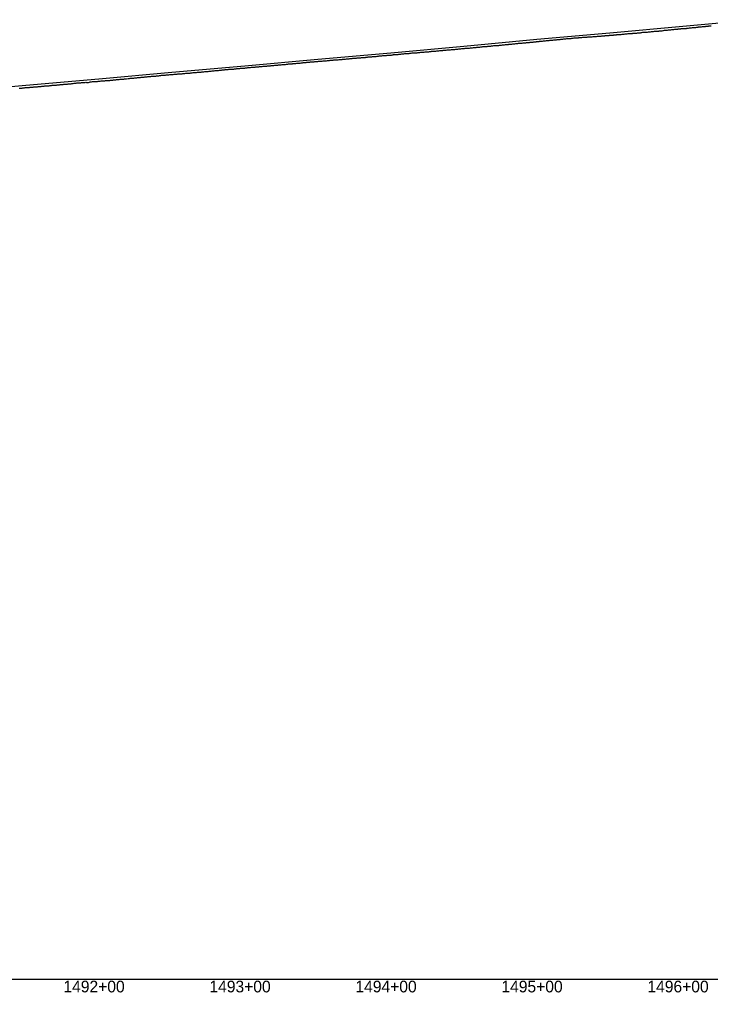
# Model space of a CAD drawing. Extents: x -3793 to 50787, y -1075 to 6138.
# Drawn here: x 36584 to 37058, y -1009 to -343 of the extents above; entities that cross this region are included whole.
import ezdxf

# ---------------------------------------------------------------- set-up
doc = ezdxf.new("R2010")
doc.units = 0
for name, color, linetype in [('RD_DDB_Profile_EX', 7, 'Continuous'), ('RD_DDB_Profile_PR', 7, 'Continuous'), ('RD_DDB_StaTX', 7, 'Continuous'), ('RD_GPK_Profile_Cell', 7, 'Continuous')]:
    doc.layers.add(name, color=color, linetype=linetype)

msp = doc.modelspace()

# ---------------------------------------------------------------- linework, layer by layer
at = {"layer": 'RD_DDB_Profile_EX'}
for points in [[(36964.062167, -355.450615), (36964.398536, -355.433895), (36965.061596, -355.367275), (36965.39452, -355.350535), (36966.064315, -355.350525), (36966.397178, -355.33379), (36967.060426, -355.233855), (36967.396622, -355.21695), (36968.060259, -355.150265), (36968.392605, -355.11687), (36969.063802, -355.049775), (36969.395513, -355.016455), (36970.059905, -354.916365), (36970.39488, -354.899725), (36971.059313, -354.866335), (36971.390908, -354.88296), (36972.062037, -354.84962), (36972.393624, -354.81631), (36973.058961, -354.782405), (36973.393211, -354.749185), (36974.058361, -354.71576), (36974.38924, -354.71574), (36975.061092, -354.71575), (36975.395292, -354.69915), (36976.060492, -354.66572), (36976.391321, -354.599275), (36977.064046, -354.53208), (36977.394386, -354.48217), (36978.060557, -354.41526), (36978.393735, -354.39871), (36979.059947, -354.33179), (36979.389763, -354.331775), (36980.062688, -354.29834), (36980.392497, -354.265215), (36981.058792, -354.231735), (36981.391844, -354.23174), (36982.058998, -354.16433), (36982.527176, -354.133965), (36983.061743, -354.080865), (36983.394188, -354.04784), (36984.061118, -353.980875), (36984.390261, -353.947825), (36985.057213, -353.880855), (36985.386335, -353.83129), (36986.060779, -353.763895), (36986.392766, -353.7472), (36987.060552, -353.713665), (36987.38884, -353.680705), (36988.056647, -353.64717), (36988.384914, -353.63069), (36989.059396, -353.563685), (36989.391012, -353.53074), (36990.058763, -353.497215), (36990.387086, -353.464245), (36991.055679, -353.430295), (36991.383383, -353.364495), (36992.058434, -353.330975), (36992.389482, -353.29808), (36993.057795, -353.19743), (36993.385556, -353.164525), (36994.060549, -353.063915), (36994.391654, -353.047475), (36995.060733, -353.114255), (36995.388061, -353.081285), (36996.05723, -352.980505), (36996.384151, -352.9641), (36997.059985, -352.896975), (36997.390295, -352.897), (36998.059332, -352.86343), (36998.386415, -352.797765), (36999.05542, -352.697035), (36999.382534, -352.6642), (37000.059002, -352.630335), (37000.388902, -352.59757), (37001.058345, -352.463165), (37001.385022, -352.43038), (37002.054433, -352.36319), (37002.381141, -352.363195), (37003.05719, -352.329655), (37003.387285, -352.296875), (37004.057359, -352.296525), (37004.383629, -352.2474), (37005.053447, -352.11292), (37005.383139, -352.080025), (37006.059862, -352.046445), (37006.386002, -352.046455), (37007.05595, -352.046465), (37007.382122, -352.013725), (37008.052863, -351.912465), (37008.381743, -351.879805), (37009.058876, -351.8462), (37009.54019, -351.81424), (37010.054961, -351.76259), (37010.380768, -351.713545), (37011.05772, -351.57905), (37011.386958, -351.56273), (37012.057049, -351.562765), (37012.383124, -351.530045), (37013.053955, -351.496085), (37013.379514, -351.430735), (37014.056716, -351.397135)], [(37014.056716, -351.397135), (37014.385813, -351.380695), (37015.056444, -351.279735), (37015.381979, -351.27975), (37016.052525, -351.17881), (37016.381422, -351.129815), (37017.059358, -351.062195), (37017.38456, -351.04589), (37018.055439, -350.978575), (37018.380725, -350.96227), (37019.05152, -350.82763), (37019.380165, -350.77868), (37020.057526, -350.778765), (37020.383081, -350.72976), (37021.053608, -350.72979), (37021.379246, -350.729805), (37022.050516, -350.695825), (37022.378909, -350.663215), (37023.056522, -350.629605), (37023.381952, -350.59684), (37024.052997, -350.5632), (37024.381436, -350.497945), (37025.052313, -350.26227), (37025.377649, -350.22964), (37026.055898, -350.195705), (37026.380837, -350.16311), (37027.051973, -350.12947), (37027.380427, -350.11305), (37028.058373, -350.01207), (37028.729379, -349.944765), (37029.379715, -349.89569), (37030.050923, -349.862055), (37030.376036, -349.780395), (37031.054918, -349.67905), (37031.382498, -349.64653), (37032.054224, -349.579145), (37032.378818, -349.57901), (37033.050698, -349.511615), (37033.375138, -349.478925), (37034.053866, -349.44529), (37034.381484, -349.412635), (37035.054396, -349.31109), (37035.37792, -349.27864), (37036.050471, -349.177425), (37036.553205, -349.159495), (37037.053642, -349.109865), (37037.380625, -349.04478), (37038.053333, -349.0111), (37038.376883, -348.978655), (37039.049403, -348.91122), (37039.37325, -348.894835), (37040.0534, -348.89459), (37040.376617, -348.87825), (37041.049867, -348.84453), (37041.376125, -348.747295), (37042.049155, -348.646), (37042.372491, -348.629685), (37043.052327, -348.494645), (37043.375634, -348.4783), (37044.049623, -348.47804), (37044.375367, -348.42952), (37045.055616, -348.362), (37045.378513, -348.361885), (37046.052083, -348.29434), (37046.37488, -348.245655), (37047.048548, -348.2119), (37047.374384, -348.19575), (37048.054542, -348.094455), (37048.377529, -348.06193), (37049.051837, -347.960205), (37049.374126, -347.92774), (37050.059712, -347.89283), (37050.370398, -347.861685), (37051.051079, -347.76034), (37051.376837, -347.727885), (37052.05075, -347.66033), (37052.37325, -347.627855), (37053.048038, -347.55991), (37053.369784, -347.54381), (37054.050818, -347.476275), (37054.376223, -347.459995), (37055.050486, -347.392425), (37055.372636, -347.343815), (37056.047773, -347.275815), (37056.36917, -347.227465), (37057.051392, -347.159495), (37057.375839, -347.143275), (37058.051878, -347.109095)], [(36914.063772, -360.279565), (36914.419009, -360.261855), (36915.069842, -360.19706), (36915.42132, -360.161705), (36916.066773, -360.096455), (36916.417514, -360.043415), (36917.063341, -360.01089), (36917.416889, -360.01085), (36918.069403, -359.945905), (36918.419242, -359.89316), (36919.06554, -359.82816), (36919.415215, -359.79283), (36920.068553, -359.72781), (36920.42109, -359.692725), (36921.068964, -359.62727), (36921.417164, -359.574775), (36922.0651, -359.47709), (36922.413018, -359.442095), (36923.067697, -359.44203), (36923.419011, -359.406945), (36924.067726, -359.34172), (36924.414864, -359.32424), (36925.064661, -359.22602), (36925.410939, -359.17381), (36926.067274, -359.1085), (36926.416814, -359.038975), (36927.06686, -358.973625), (36927.412786, -358.95608), (36928.063421, -358.92333), (36928.501148, -358.9015), (36929.070279, -358.87296), (36929.414776, -358.821045), (36930.066407, -358.72284), (36930.41079, -358.72265), (36931.062957, -358.65709), (36931.410146, -358.62255), (36932.06901, -358.524255), (36932.412606, -358.48971), (36933.065137, -358.45687), (36933.408502, -358.439585), (36934.062068, -358.373575), (36934.408183, -358.35617), (36935.068543, -358.290465), (36935.410658, -358.238895), (36936.06467, -358.205975), (36936.406554, -358.18877), (36937.067317, -358.057345), (36937.412473, -358.00585), (36938.067655, -357.972525), (36938.408593, -357.938245), (36939.063783, -357.87237), (36939.404606, -357.83795), (36940.066864, -357.772065), (36940.410525, -357.737875), (36941.066382, -357.704865), (36941.406422, -357.653615), (36942.063317, -357.620315), (36942.405974, -357.60327), (36943.069361, -357.504325), (36943.408523, -357.47024), (36944.06548, -357.37124), (36944.404464, -357.33717), (36945.061599, -357.27112), (36945.403814, -357.237085), (36946.067643, -357.204065), (36946.406367, -357.17002), (36947.064572, -357.07057), (36947.402533, -357.0366), (36948.060691, -356.970455), (36948.401872, -356.95348), (36949.066736, -356.98649), (36949.404552, -356.935485), (36950.063271, -356.80316), (36950.400492, -356.76927), (36951.060201, -356.702695), (36951.400044, -356.65201), (36952.066246, -356.618875), (36952.402621, -356.60196), (36953.062365, -356.46942), (36953.401945, -356.435645), (36954.061833, -356.40245), (36954.397884, -356.38555), (36955.065343, -356.2857), (36955.514162, -356.25742), (36956.061457, -356.202425), (36956.400044, -356.18559), (36957.067494, -356.11923), (36957.402679, -356.085545), (36958.063605, -356.052305), (36958.398778, -356.00164), (36959.060128, -355.90199), (36959.39813, -355.88518), (36960.06698, -355.85152), (36960.400997, -355.80119), (36961.063091, -355.767905), (36961.396981, -355.751115), (36962.059202, -355.71782), (36962.396325, -355.66755), (36963.065238, -355.60105), (36963.398974, -355.550765), (36964.062167, -355.450615)], [(36814.075739, -369.2823), (36814.468713, -369.24329), (36815.075358, -369.182025), (36815.464221, -369.142755), (36816.077631, -369.081465), (36816.46962, -369.02305), (36817.076496, -369.02313), (36817.464929, -369.022935), (36818.078773, -368.961625), (36818.466556, -368.903015), (36819.074245, -368.811495), (36819.465638, -368.772635), (36820.079915, -368.741825), (36820.46727, -368.741615), (36821.075379, -368.711175), (36821.466389, -368.67237), (36822.07497, -368.54983), (36822.461938, -368.49133), (36823.077249, -368.460475), (36823.46738, -368.402345), (36824.076085, -368.402445), (36824.46273, -368.38287), (36825.078367, -368.29083), (36825.464415, -368.251885), (36826.074579, -368.22098), (36826.463721, -368.22107), (36827.074154, -368.19013), (36827.45927, -368.15128), (36828.075697, -368.09009), (36828.464513, -368.03215), (36829.075269, -367.939885), (36829.460062, -367.881755), (36830.077571, -367.789435), (36830.461637, -367.770205), (36831.073308, -367.7392), (36831.461054, -367.68123), (36832.073343, -367.680985), (36832.456604, -367.64236), (36833.074902, -367.51945), (36833.461846, -367.51954), (36834.074457, -367.457725), (36834.457417, -367.399875), (36835.076766, -367.39967), (36835.462903, -367.36134), (36836.076305, -367.23791), (36836.458494, -367.218555), (36837.072501, -367.187455), (36837.454085, -367.16813), (36838.074063, -367.168295), (36838.45937, -367.14923), (36839.073594, -367.11814), (36839.454961, -367.060555), (36840.07592, -366.906005), (36840.460448, -366.829595), (36841.075445, -366.79848), (36841.456039, -366.77923), (36842.071641, -366.748085), (36842.451506, -366.74816), (36843.072746, -366.68652), (36843.456916, -366.64819), (36844.072735, -366.524235), (36844.452507, -366.466855), (36845.075078, -366.46663), (36845.457994, -366.447685), (36846.074589, -366.416475), (36846.453586, -366.378265), (36847.070786, -366.28505), (36847.462105, -366.245815), (36848.072666, -366.18492), (36848.454707, -366.1658), (36849.071863, -366.103945), (36849.450138, -366.08479), (36850.074209, -366.05355), (36850.455668, -365.996745), (36851.073696, -365.965485), (36851.451302, -365.889525), (36852.069884, -365.79616), (36852.450608, -365.777325), (36853.075532, -365.71501), (36853.452466, -365.677025), (36854.070956, -365.646085), (36854.447773, -365.6083), (36855.072848, -365.63922), (36855.453427, -365.62022), (36856.072792, -365.620065), (36856.449061, -365.601085), (36857.06898, -365.414155), (36857.448355, -365.37652), (36858.07463, -365.34521), (36858.450226, -365.30737), (36859.070052, -365.214075), (36859.445656, -365.176225), (36860.072427, -365.17605), (36860.451311, -365.13829), (36861.072353, -365.10693), (36861.447088, -365.087855), (36862.068991, -365.02524), (36862.442765, -364.968845), (36863.071372, -364.906225), (36863.448462, -364.86866), (36864.070503, -364.837525)], [(36864.070503, -364.837525), (36864.444056, -364.837265), (36865.073349, -364.743275), (36865.446004, -364.705745), (36866.069529, -364.61164), (36866.445429, -364.57417), (36867.069414, -364.54265), (36867.441105, -364.542525), (36868.071815, -364.54236), (36868.446924, -364.542045), (36869.071379, -364.4481), (36869.442395, -364.392085), (36870.073785, -364.32914), (36870.444363, -364.2732), (36871.069964, -364.241595), (36871.443767, -364.18577), (36872.069827, -364.091295), (36872.439564, -364.090955), (36873.072704, -364.027835), (36873.44155, -363.972155), (36874.068107, -363.940835), (36874.475119, -363.900275), (36875.074204, -363.84059), (36875.442885, -363.78482), (36876.070826, -363.721615), (36876.438607, -363.6846), (36877.066992, -363.62135), (36877.438025, -363.62127), (36878.073085, -363.589565), (36878.440073, -363.55262), (36879.068475, -363.52121), (36879.435707, -363.484095), (36880.071367, -363.42078), (36880.44145, -363.420705), (36881.071185, -363.388915), (36881.437172, -363.37044), (36882.06735, -363.30698), (36882.432895, -363.233475), (36883.069802, -363.138375), (36883.43876, -363.10145), (36884.06928, -363.038265), (36884.434271, -363.00152), (36885.071736, -362.90632), (36885.436346, -362.88791), (36886.067905, -362.85601), (36886.435857, -362.819165), (36887.068147, -362.755495), (36887.431579, -362.73714), (36888.070617, -362.67346), (36888.437341, -362.60048), (36889.069613, -362.568895), (36889.432894, -362.53234), (36890.072074, -362.405145), (36890.435153, -362.368415), (36891.06868, -362.43189), (36891.434565, -362.413655), (36892.068444, -362.41354), (36892.430329, -362.358985), (36893.07092, -362.167855), (36893.432478, -362.149625), (36894.066293, -362.117965), (36894.431788, -362.099565), (36895.072821, -362.067595), (36895.433941, -362.031255), (36896.068977, -361.96736), (36896.429709, -361.94917), (36897.065133, -361.85331), (36897.429222, -361.83494), (36898.071659, -361.770945), (36898.431388, -361.698615), (36899.067815, -361.69848), (36899.427156, -361.680365), (36900.070317, -361.58435), (36900.432944, -361.530215), (36901.070052, -361.40213), (36901.488133, -361.38083), (36902.066643, -361.351655), (36902.424642, -361.31563), (36903.069941, -361.28313), (36903.430692, -361.265145), (36904.069647, -361.265015), (36904.426502, -361.22912), (36905.065793, -361.132715), (36905.422434, -361.09667), (36906.068755, -361.032325), (36906.428266, -361.014405), (36907.068449, -360.949985), (36907.424076, -360.8785), (36908.065384, -360.74935), (36908.423792, -360.713485), (36909.071892, -360.64896), (36909.426058, -360.61332), (36910.068037, -360.548725), (36910.421868, -360.51312), (36911.064183, -360.51299), (36911.421235, -360.530685), (36912.071046, -360.5625), (36912.42385, -360.50918), (36913.067626, -360.379785), (36913.41966, -360.34437), (36914.063772, -360.279565)], [(36764.082865, -373.665865), (36764.494084, -373.62478), (36765.088336, -373.595235), (36765.495026, -373.55436), (36766.084105, -373.524495), (36766.490246, -373.52449), (36767.079865, -373.435355), (36767.489587, -373.39462), (36768.084823, -373.30583), (36768.490579, -373.22428), (36769.08058, -373.164725), (36769.490049, -373.14417), (36770.086037, -373.144215), (36770.491049, -373.103515), (36771.081796, -373.04391), (36771.490379, -373.02361), (36772.081586, -372.963935), (36772.485631, -372.923335), (36773.082513, -372.863985), (36773.490709, -372.84371), (36774.0823, -372.783965), (36774.486094, -372.763455), (36775.083729, -372.73377), (36775.491171, -372.69326), (36776.08351, -372.663195), (36776.486424, -372.62271), (36777.08518, -372.503345), (36777.491828, -372.42228), (36778.08472, -372.3925), (36778.486887, -372.35209), (36779.080479, -372.292195), (36779.482272, -372.25165), (36780.081923, -372.19203), (36780.487373, -372.1719), (36781.081675, -372.11193), (36781.482798, -372.09158), (36782.083115, -372.03192), (36782.488048, -371.99147), (36783.083352, -371.90147), (36783.483342, -371.881395), (36784.085042, -371.85117), (36784.484766, -371.83086), (36785.080553, -371.771025), (36785.483886, -371.730945), (36786.080287, -371.7306), (36786.479311, -371.650265), (36787.081745, -371.650315), (36787.48456, -371.59012), (36788.081961, -371.499925), (36788.479855, -371.47995), (36789.083675, -371.38967), (36789.485299, -371.36954), (36790.083146, -371.339525), (36790.480399, -371.319585), (36791.078899, -371.25919), (36791.475825, -371.219135), (36792.080375, -371.159045), (36792.480943, -371.13916), (36793.080084, -371.138865), (36793.47637, -371.11878), (36794.082299, -371.118555), (36794.481856, -371.058845), (36795.081735, -370.938315), (36795.476996, -370.938345), (36796.083466, -370.84763), (36796.478509, -370.80775), (36797.078959, -370.747465), (36797.477622, -370.727695), (36798.07864, -370.63681), (36798.473089, -370.616755), (36799.080868, -370.55598), (36799.478445, -370.457155), (36800.079801, -370.366565), (36800.473714, -370.346555), (36801.082035, -370.34625), (36801.475245, -370.30655), (36802.077526, -370.336865), (36802.47434, -370.317175), (36803.077191, -370.226085), (36803.469807, -370.245575), (36804.078692, -370.21539), (36804.474966, -370.156315), (36805.078352, -370.0954), (36805.470433, -370.01646), (36806.080604, -369.92521), (36806.475918, -369.925025), (36807.079992, -369.864385), (36807.47108, -369.84479), (36808.081757, -369.78378), (36808.472675, -369.7443), (36809.077233, -369.653265), (36809.471789, -369.6141), (36810.076866, -369.613755), (36810.467296, -369.57434), (36811.079123, -369.574075), (36811.472695, -369.515405), (36812.078004, -369.39382), (36812.468005, -369.374035), (36813.080265, -369.312885), (36813.469616, -369.31266), (36814.075739, -369.2823)], [(36663.530299, -382.737335), (36664.085538, -382.709285), (36664.52948, -382.687105), (36665.090609, -382.575305), (36665.529675, -382.531315), (36666.085212, -382.475305), (36666.528853, -382.43105), (36667.090968, -382.40259), (36667.529397, -382.33637), (36668.086112, -382.308245), (36668.528563, -382.26413), (36669.091184, -382.208035), (36669.528925, -382.18592), (36670.086327, -382.129745), (36670.528084, -382.085695), (36671.091399, -382.02952), (36671.528454, -381.941555), (36672.08654, -381.91339), (36672.527482, -381.89159), (36673.091747, -381.863175), (36673.528086, -381.797315), (36674.086876, -381.71297), (36674.527268, -381.690995), (36675.091933, -381.606625), (36675.527688, -381.562735), (36676.087062, -381.534505), (36676.526864, -381.512555), (36677.092119, -381.51247), (36677.52729, -381.51238), (36678.087939, -381.39929), (36678.526651, -381.333725), (36679.087401, -381.30542), (36679.521294, -381.26193), (36680.087591, -381.17731), (36680.5261, -381.133595), (36681.08705, -381.077085), (36681.520891, -381.01158), (36682.087778, -380.955075), (36682.525697, -380.955), (36683.087921, -380.92627), (36683.520679, -380.92616), (36684.088661, -380.84126), (36684.525485, -380.710775), (36685.520281, -380.695435), (36686.088838, -380.6388), (36686.524977, -380.61724), (36687.087731, -380.53231), (36687.519806, -380.51052), (36688.088462, -380.482155), (36688.524649, -380.4604), (36689.088577, -380.403335), (36689.51967, -380.381585), (36690.089318, -380.324825), (36690.524513, -380.30311), (36691.088731, -380.24628), (36691.519342, -380.18127), (36692.089477, -380.15283), (36692.524185, -380.109515), (36693.088885, -380.052655), (36693.518867, -380.05284), (36694.084165, -379.995565), (36694.518214, -379.930715), (36695.089206, -379.930645), (36695.518732, -379.90898), (36696.08432, -379.85203), (36696.517882, -379.8304), (36697.089361, -379.773455), (36697.518405, -379.70869), (36698.084475, -379.62324), (36698.517691, -379.579835), (36699.090739, -379.57944), (36699.518441, -379.557885), (36700.085838, -379.50077), (36700.51761, -379.457765), (36701.090865, -379.429195), (36701.518188, -379.386185), (36702.085964, -379.300505), (36702.517353, -379.25754), (36703.090991, -379.200405), (36703.518082, -379.178635), (36704.086615, -379.178545), (36704.517239, -379.09281), (36705.092342, -379.006725), (36705.518024, -378.98528), (36706.087441, -378.92797), (36706.51289, -378.906525), (36707.088224, -378.87785), (36707.517771, -378.83507), (36708.087566, -378.77772), (36708.512783, -378.75607), (36709.083188, -378.727325), (36709.511921, -378.684625), (36710.088917, -378.655595), (36710.512725, -378.57036), (36711.084016, -378.48417), (36711.511855, -378.46285), (36712.089043, -378.43409), (36712.512477, -378.41276), (36713.084132, -378.38398), (36713.511783, -378.34125), (36714.089665, -378.28372)], [(36714.089665, -378.28372), (36714.512445, -378.28368), (36715.085454, -378.1394), (36715.511794, -378.09695), (36716.090467, -378.03933), (36716.512465, -377.975655), (36717.085551, -377.917985), (36717.511615, -377.87556), (36718.090563, -377.817915), (36718.512432, -377.7964), (36719.086167, -377.73866), (36719.511576, -377.675135), (36720.091179, -377.6751), (36720.512256, -377.61158), (36721.08697, -377.553525), (36721.507356, -377.532355), (36722.087789, -377.416805), (36722.512276, -377.37454), (36723.087067, -377.345585), (36723.507323, -377.32418), (36724.082669, -377.26628), (36724.506451, -377.18192), (36725.087681, -377.12405), (36725.507147, -377.081845), (36726.083471, -377.023605), (36726.506486, -377.02359), (36727.08847, -376.93671), (36727.507229, -376.915625), (36728.08354, -376.91557), (36728.506524, -376.87324), (36729.089053, -376.81526), (36729.507272, -376.794205), (36730.084124, -376.736175), (36730.506423, -376.69414), (36731.089832, -376.69376), (36731.50737, -376.630785), (36732.084903, -376.54367), (36732.506514, -376.50171), (36733.089901, -376.443645), (36733.50727, -376.422635), (36734.084972, -376.36452), (36734.506551, -376.32233), (36735.090483, -376.23516), (36735.507313, -376.193225), (36736.085554, -376.193175), (36736.502255, -376.15126), (36737.087112, -376.121845), (36737.507411, -376.100925), (36738.086334, -376.042695), (36738.502353, -376.02175), (36739.081405, -375.934405), (36739.501624, -375.871455), (36740.086906, -375.81322), (36740.502438, -375.77144), (36741.081962, -375.742285), (36741.501601, -375.700535), (36742.08766, -375.641935), (36742.502614, -375.57936), (36743.082717, -375.49188), (36743.501771, -375.491885), (36744.087702, -375.49189), (36744.502733, -375.44995), (36745.083984, -375.39121), (36745.502079, -375.349615), (36746.088968, -375.29122), (36746.502909, -375.2704), (36747.084741, -375.240805), (36747.50225, -375.15772), (36748.083922, -375.099235), (36748.49723, -375.07845), (36749.0855, -374.961135), (36749.502558, -374.919415), (36750.085894, -374.88974), (36750.497733, -374.869025), (36751.086769, -374.839725), (36751.498584, -374.798315), (36752.082547, -374.739305), (36752.497905, -374.718645), (36753.087529, -374.659985), (36753.498785, -374.639315), (36754.083294, -374.609575), (36754.498276, -374.568075), (36755.083656, -374.508915), (36755.493491, -374.46772), (36756.084538, -374.408935), (36756.498528, -374.38836), (36757.084389, -374.32912), (36757.493743, -374.308545), (36758.085276, -374.279145), (36758.49878, -374.21745), (36759.085124, -374.15819), (36759.494132, -374.096325), (36760.08139, -374.037), (36760.493455, -374.016515), (36761.086361, -373.95755), (36761.494384, -373.896035), (36762.082127, -373.83666), (36762.493703, -373.75477), (36763.087098, -373.72527), (36763.494637, -373.725265), (36764.082865, -373.665865)], [(36612.522575, -387.34494), (36612.98468, -387.27581), (36613.527059, -387.22192), (36613.984536, -387.198745), (36614.522415, -387.171505), (36614.983887, -387.148385), (36615.527678, -387.121145), (36615.984055, -387.075105), (36616.523034, -387.04782), (36616.983395, -387.02477), (36617.528297, -386.943255), (36617.983577, -386.897315), (36618.522851, -386.816075), (36618.982626, -386.793035), (36619.528084, -386.765705), (36619.982833, -386.696975), (36620.523409, -386.615275), (36620.977361, -386.546885), (36621.523461, -386.49237), (36622.227767, -386.41949), (36622.548746, -386.37376), (36623.089863, -386.29198), (36623.547959, -386.22346), (36624.094981, -386.16886), (36624.548058, -386.168685), (36625.09017, -386.14123), (36625.547261, -386.07286), (36626.095288, -386.07271), (36626.547369, -386.027135), (36627.090478, -385.97238), (36627.546562, -385.94957), (36628.095596, -385.894785), (36628.546681, -385.917285), (36629.090785, -385.862375), (36629.545712, -385.794555), (36630.095351, -385.821745), (36630.545837, -385.8216), (36631.545021, -385.8213), (36632.095647, -385.684155), (36632.545192, -385.54845), (36633.090821, -385.46602), (36633.544395, -385.443325), (36634.095923, -385.36084), (36634.544575, -385.33812), (36635.090427, -385.310835), (36635.543585, -385.24306), (36636.095529, -385.242915), (36636.543614, -385.220485), (36637.090152, -385.2478), (36637.542808, -385.22518), (36638.095254, -385.0876), (36638.542997, -385.01995), (36639.090428, -384.937235), (36639.542183, -384.914625), (36640.09553, -384.88693), (36640.54238, -384.84186), (36641.090704, -384.814125), (36641.541557, -384.76914), (36642.095807, -384.71384), (36642.541764, -384.713685), (36643.09098, -384.603065), (36643.540781, -384.55845), (36644.095536, -384.53066), (36644.540993, -384.485715), (36645.090706, -384.48552), (36645.54018, -384.46304), (36646.095793, -384.4629), (36646.540437, -384.418085), (36647.090952, -384.334925), (36647.539628, -384.290165), (36648.096039, -384.262345), (36648.539892, -384.21761), (36649.09052, -384.07932), (36649.538889, -384.034575), (36650.095606, -384.006725), (36650.539003, -383.984575), (36651.09022, -383.92898), (36651.533724, -383.884245), (36652.090884, -383.85637), (36652.538458, -383.811715), (36653.090465, -383.75605), (36653.53318, -383.689165), (36654.091137, -383.633505), (36654.537914, -383.61116), (36655.09071, -383.61099), (36655.532635, -383.566445), (36656.09139, -383.510715), (36656.537369, -383.48842), (36657.090956, -383.376955), (36657.532091, -383.310295), (36658.531103, -383.243805), (36659.090648, -383.215865), (36659.531436, -383.193615), (36660.085791, -383.05418), (36660.530625, -383.00981), (36661.090863, -382.981815), (36661.530964, -382.981685), (36662.086006, -382.981525), (36662.530146, -382.937235), (36663.090395, -382.82589), (36663.530299, -382.737335)], [(36583.998869, -389.808665), (36584.521591, -389.755875), (36584.993585, -389.73192), (36585.522219, -389.70538), (36585.998293, -389.72884), (36586.522329, -389.67586), (36586.993009, -389.53371), (36587.522206, -389.507445), (36587.997421, -389.459985), (36588.522307, -389.40701), (36588.992137, -389.406795), (36589.522956, -389.406585), (36589.996844, -389.359255), (36590.523043, -389.306155), (36590.991563, -389.258875), (36591.523684, -389.20575), (36591.996292, -389.18207), (36592.522966, -389.12917), (36592.990734, -389.081965), (36593.523604, -389.028745), (36593.995462, -388.981625), (36594.52364, -388.95487), (36594.9902, -388.9078), (36595.52429, -388.827895), (36595.994928, -388.804305), (36596.524314, -388.80408), (36596.989666, -388.75713), (36597.524205, -388.73061), (36597.994097, -388.70708), (36598.524221, -388.62695), (36598.988833, -388.6034), (36599.52489, -388.496495), (36599.993562, -388.44965), (36600.524894, -388.422685), (36600.988299, -388.35261), (36601.525574, -388.325675), (36601.988382, -388.27897), (36602.520962, -388.251995), (36602.987764, -388.20539), (36603.525484, -388.12516), (36603.987555, -388.12495), (36604.520866, -388.12471), (36604.986944, -388.055), (36605.526131, -387.94752), (36605.987068, -387.92416), (36606.521488, -387.870215), (36606.986453, -387.82377), (36607.526753, -387.82358), (36607.986588, -387.77719), (36608.521333, -387.77728), (36608.985662, -387.73095), (36609.526598, -387.650055), (36609.985803, -387.580675), (36610.521954, -387.526615), (36610.985171, -387.526475), (36611.527218, -387.445385), (36611.985323, -387.399155), (36612.522575, -387.34494)]]:
    msp.add_lwpolyline(points, dxfattribs=at)
at = {"layer": 'RD_DDB_Profile_PR'}
msp.add_lwpolyline([(36088.47, -432.3615), (36138.47, -428.0205), (36188.47, -423.5145), (36238.47, -419.068), (36288.47, -414.5465), (36338.47, -410.144), (36388.47, -405.614), (36438.47, -401.2), (36488.47, -396.638), (36538.47, -392.283), (36588.47, -387.8125), (36638.47, -383.4315), (36688.47, -378.863), (36738.47, -374.4235), (36788.47, -369.8805), (36838.47, -365.549), (36888.47, -360.999), (36938.47, -356.3325), (36988.47, -352.0225), (37038.47, -347.3695), (37088.47, -342.7665)], dxfattribs=at)
at = {"layer": 'RD_GPK_Profile_Cell'}
msp.add_line((1000, -1000), (46610.921919, -1000), dxfattribs=at)

# ---------------------------------------------------------------- texts
at = {"layer": 'RD_DDB_StaTX'}
for s, p in [('1492+00', (36614.263622, -1009)), ('1492+00', (36614.265471, -1009)), ('1493+00', (36714.263622, -1009)), ('1493+00', (36714.265471, -1009)), ('1494+00', (36814.263622, -1009)), ('1494+00', (36814.265471, -1009)), ('1495+00', (36914.263622, -1009)), ('1495+00', (36914.265471, -1009)), ('1496+00', (37014.263622, -1009)), ('1496+00', (37014.265471, -1009))]:
    msp.add_text(s, height=8, dxfattribs=at).set_placement(p)

doc.saveas('drawing.dxf')
